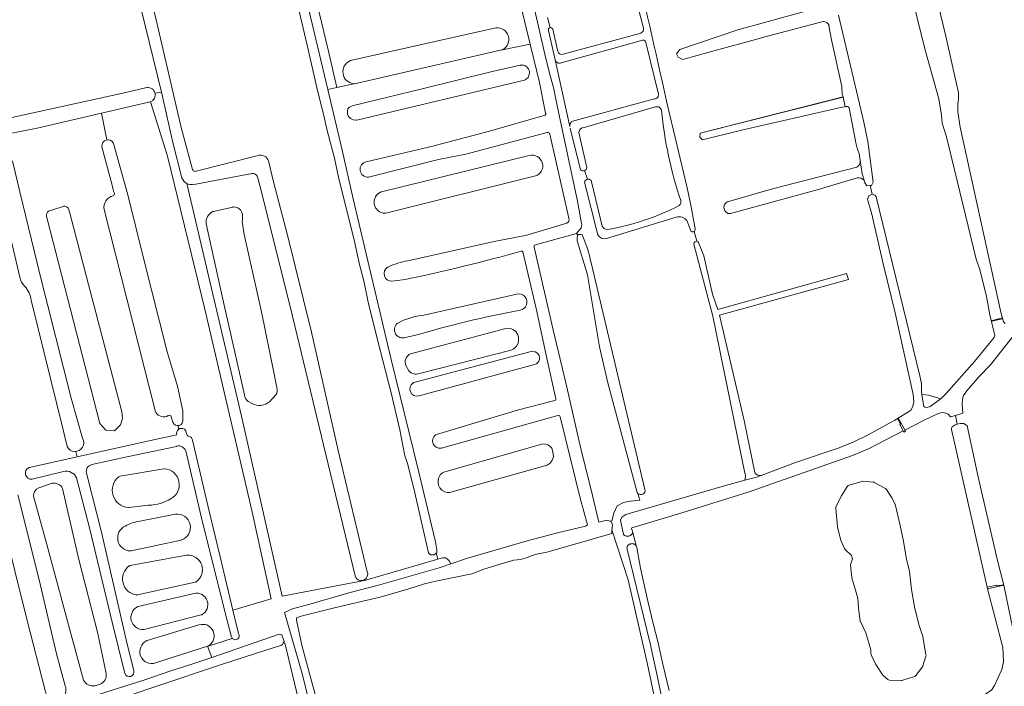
# Model space of a CAD drawing. Header units: metres. Extents: x 209813 to 223847, y 571801 to 587119.
# Tile 490 of 656: x 213787 to 214274, y 582132 to 582462. Entities that reach past the tile are written whole.
import ezdxf

# ---------------------------------------------------------------- set-up
doc = ezdxf.new("R2010")
doc.units = ezdxf.units.M
for name, color, linetype, lineweight in [('B-RO-GR-GRAS-GV', 8, 'Continuous', 0), ('B-RO-KW-KUNSTWERK_STUW-GV', 8, 'Continuous', 0), ('B-RO-OG-WATER_GREPPEL-GV', 8, 'Continuous', 0), ('B-RO-VH-ONVERHARD-GV', 8, 'Continuous', 0)]:
    doc.layers.add(name, color=color, linetype=linetype, lineweight=lineweight)

msp = doc.modelspace()

# ---------------------------------------------------------------- linework, layer by layer
at = {"layer": 'B-RO-GR-GRAS-GV', "flags": 128}
for points in [[(213854.018, 582425.278), (213857.117, 582425.819), (213851.153, 582450.63), (213842.001, 582487.872), (213832.199, 582528.128), (213823.224, 582564.793)], [(214039.506, 582449.468), (214037.537, 582457.641), (214020.415, 582529.476), (214013.706, 582527.579)], [(214184.465, 582460.691), (214153.751, 582452.669), (214153.415, 582452.563), (214129.205, 582445.949), (214115.05, 582441.98), (214112.669, 582443.038), (214111.875, 582444.758), (214113.462, 582446.875), (214142.17, 582456.665), (214182.387, 582467.645), (214184.011, 582468.547), (214183.248, 582473.845), (214177.446, 582498.515), (214171.227, 582527.934)], [(214208.548, 582375.345), (214209.905, 582374.933), (214210.587, 582374.039), (214232.154, 582285.59), (214233.023, 582281.745), (214233.088, 582277.448), (214233.241, 582276.354), (214236.505, 582275.94), (214242.498, 582274.242), (214245.146, 582276.781), (214259.26, 582292.667), (214268.198, 582303.601), (214269.145, 582304.922), (214269.325, 582305.59), (214266.732, 582315.669), (214265.141, 582324.769), (214261.804, 582338.217), (214260.006, 582343.237), (214245.379, 582403.75), (214243.211, 582410.456), (214242.926, 582414.493), (214241.649, 582422.449), (214234.696, 582447.287), (214214.981, 582526.61)], [(214030.986, 582512.13), (214031.621, 582508.716), (214040.744, 582470.476), (214046.68, 582444.611), (214049.193, 582434.497), (214051.049, 582428.106), (214053.283, 582416.703), (214062.831, 582371.889), (214064.948, 582360.807)], [(213924.841, 582509.387), (213928.545, 582492.706), (213939.595, 582446.651), (213943.953, 582428.13), (213952.137, 582429.968)], [(213993.069, 582197.892), (213991.999, 582197.103), (213990.179, 582197.04), (213989.185, 582198.035), (213981.979, 582229.948), (213978.807, 582242.254), (213977.502, 582246.023), (213974.997, 582258.892), (213970.805, 582277.145), (213963.873, 582304.048), (213959.398, 582321.962), (213957.26, 582332.611), (213955.111, 582340.582), (213952.575, 582351.925), (213944.782, 582383.84), (213942.74, 582393.131), (213939.178, 582406.925), (213937.86, 582412.75), (213933.999, 582428.162), (213929.291, 582449.086), (213924.523, 582468.551), (213917.264, 582496.659), (213916.196, 582502.32), (213911.762, 582501.355)], [(213847.899, 582486.192), (213854.039, 582463.646), (213866.948, 582408.297), (213872.558, 582387.549), (213872.643, 582387.342)], [(214238.196, 582482.07), (214245.065, 582453.516), (214251.34, 582425.543), (214251.346, 582422.521), (214251.021, 582419.88), (214250.952, 582416.003), (214252.123, 582408.427), (214272.178, 582317.103), (214273.638, 582312.187), (214274.433, 582311.415)], [(214095.444, 582458.031), (214089.453, 582481.219)], [(214049.338, 582457.683), (214048.094, 582462.658)], [(214191.987, 582463.934), (214204.524, 582411.028), (214206.428, 582401.383), (214209.084, 582381.242), (214208.217, 582379.724), (214207.623, 582379.663)], [(213950.633, 582441.377), (214022.453, 582457.542)], [(214195.315, 582418.595), (214193.781, 582418.303), (214143.972, 582406.983), (214124.639, 582402.203), (214123.43, 582403.521), (214123.54, 582405.499), (214194.262, 582423.41), (214193.853, 582424.811), (214193.547, 582428.652), (214188.475, 582451.623), (214187.267, 582458.53), (214187.297, 582458.722)], [(214051.787, 582441.778), (214048.52, 582456.292)], [(214050.663, 582456.933), (214053.126, 582445.823)], [(214055.171, 582444.404), (214093.651, 582454.812)], [(214039.506, 582449.468), (214025.874, 582446.795)], [(214047.202, 582415.172), (214047.134, 582415.403), (214044.066, 582430.54), (214039.506, 582449.468)], [(214095.21, 582451.547), (214054.895, 582440.294)], [(214102.892, 582424.75), (214096.717, 582450.386)], [(214025.547, 582446.676), (213952.612, 582429.993)], [(214051.787, 582441.778), (214059.169, 582408.818)], [(213710.196, 582395.021), (213741.688, 582402.797), (213781.714, 582412.952), (213839.483, 582425.667), (213849.921, 582428.05)], [(213943.953, 582428.13), (213939.406, 582427.159), (213946.58, 582397.084), (213952.032, 582373.138), (213970.752, 582293.702), (213984.174, 582239.285), (213992.709, 582203.53), (213993.421, 582199.502), (213993.327, 582198.082), (213993.069, 582197.892), (213993.86, 582194.966), (213996.209, 582195.534), (213997.598, 582195.534), (213998.656, 582195.005), (213999.45, 582194.145), (214000.213, 582192.586), (214008.056, 582195.236), (214037.966, 582204.088), (214053.696, 582208.117), (214066.939, 582211.263), (214067.799, 582212.001), (214064.143, 582225.113), (214054.407, 582265.292)], [(213851.648, 582420.998), (213827.43, 582415.397), (213830.227, 582402.196)], [(213872.522, 582253.706), (213874.255, 582246.006), (213880.755, 582218.654), (213886.179, 582196.166), (213892.449, 582169.717), (213911.454, 582175.345), (213901.902, 582219.025), (213878.639, 582318.535), (213860.119, 582394.226), (213851.803, 582421.046)], [(214059.902, 582411.25), (214100.979, 582422.542)], [(214101.48, 582418.526), (214066.159, 582408.33)], [(214106.933, 582421.4), (214117.183, 582378.468), (214119.061, 582369.059), (214121.023, 582358.207)], [(213827.43, 582415.397), (213795.637, 582408.045), (213773.561, 582403.772)], [(213958.445, 582391.386), (213992.031, 582399.206), (213992.537, 582399.457), (214019.39, 582406.54), (214046.928, 582414.481)], [(214202.71, 582392.023), (214202.175, 582395.433), (214201.416, 582397.423), (214200.496, 582400.789), (214197.219, 582418.105)], [(214047.943, 582405.836), (214007.642, 582395.077), (213994.225, 582392.478), (213959.579, 582383.853)], [(214058.665, 582363.288), (214058.587, 582363.528), (214049.176, 582405.091)], [(214064.445, 582387.454), (214059.347, 582408.023)], [(214063.59, 582405.846), (214067.509, 582388.588)], [(213833.291, 582400.754), (213833.401, 582400.497), (213840.59, 582375.069), (213848.542, 582342.48), (213859.918, 582297.431), (213865.108, 582280.488), (213867.65, 582268.33), (213867.799, 582263.988)], [(213832.798, 582379.889), (213827.753, 582398.813), (213827.719, 582399.013)], [(213874.383, 582386.792), (213904.904, 582394.517)], [(213966.033, 582376.571), (214039.053, 582394.438)], [(213783.443, 582391.82), (213787.118, 582376.553), (213797.155, 582335.246), (213812.494, 582274.612), (213818.103, 582254.743)], [(213910.042, 582391.777), (213912.584, 582381.488), (213919.493, 582355.154), (213931.332, 582307.099), (213944.515, 582248.636), (213958.952, 582188.633)], [(213787.054, 582334.355), (213778.481, 582370.882), (213777.717, 582378.502), (213776.603, 582382.403), (213774.29, 582388.157)], [(213902.083, 582385.587), (213894.149, 582384.118), (213874.099, 582380.338), (213872.586, 582380.195)], [(213874.183, 582386.724), (213874.383, 582386.792)], [(214066.375, 582387.04), (214067.814, 582382.76)], [(214137.019, 582371.563), (214159.272, 582377.979), (214200.993, 582388.731)], [(213869.733, 582380.604), (213896.691, 582265.578), (213916.788, 582176.615), (213956.652, 582184.166), (213956.606, 582184.417)], [(213952.897, 582186.712), (213938.446, 582246.734), (213921.948, 582315.04), (213906.703, 582376.58), (213904.653, 582383.98), (213904.528, 582384.197)], [(214042.172, 582384.353), (213968.063, 582365.963), (213967.696, 582365.922)], [(214072.948, 582355.231), (214066.408, 582381.326)], [(214069.907, 582381.523), (214075.145, 582359.519)], [(214201.129, 582383.438), (214181.449, 582377.581), (214138.532, 582365.786)], [(214153.732, 582236.37), (214170.655, 582242.666), (214192.306, 582250.012), (214199.52, 582252.94), (214206.72, 582256.435), (214219.877, 582263.699), (214227.118, 582268.06), (214227.879, 582268.709), (214228.682, 582270.584), (214229.166, 582272.789), (214228.833, 582276.28), (214219.985, 582316.692), (214214.037, 582340.958), (214208.243, 582366.187), (214206.375, 582372.672), (214206.927, 582374.533), (214208.548, 582375.345), (214207.623, 582379.663), (214206.019, 582379.497), (214204.86, 582381.295), (214204.602, 582382.251)], [(213811.177, 582368.091), (213811.796, 582365.971), (213837.559, 582267.698), (213837.851, 582264.486), (213836.917, 582261.37), (213833.981, 582258.436), (213829.599, 582258.772), (213826.742, 582261.945), (213800.637, 582363.169), (213800.271, 582364.353)], [(213801.352, 582366.988), (213808.08, 582369.117)], [(213854.348, 582267.501), (213854.23, 582267.789), (213828.797, 582367.806)], [(213882.845, 582366.883), (213892.519, 582369.024)], [(213898.171, 582276.14), (213888.216, 582320.451), (213879.297, 582360.677)], [(213897.132, 582361.846), (213898.069, 582355.361), (213906.647, 582317.227), (213912.698, 582287.271), (213914.282, 582279.751)], [(213979.021, 582342.485), (214021.733, 582352.04), (214037.926, 582355.038), (214057.555, 582361.034), (214057.801, 582361.129)], [(214111.741, 582364.06), (214077.321, 582353.518)], [(214119.169, 582356.873), (214116.999, 582362.364)], [(214062.36, 582355.955), (214042.127, 582350.369)], [(214064.698, 582358.753), (214062.36, 582355.955), (214063.104, 582355.183), (214063.633, 582355.458), (214064.204, 582355.5), (214064.755, 582355.415), (214065.156, 582355.264)], [(214121.894, 582352.101), (214120.566, 582356.912)], [(214080.874, 582217.734), (214082.462, 582221.306), (214085.637, 582222.894), (214089.076, 582223.688), (214093.706, 582224.084), (214092.717, 582227.473), (214092.539, 582227.681), (214092.42, 582227.884), (214077.821, 582282.05), (214073.852, 582299.83), (214067.82, 582335.549), (214062.778, 582352.274), (214062.659, 582353.68), (214062.828, 582354.738), (214063.104, 582355.183)], [(214122.75, 582351.557), (214125.397, 582344.813), (214129.734, 582325.96), (214132.274, 582318.358), (214195.941, 582336.174), (214196.93, 582333.208), (214133.101, 582315.495), (214145.345, 582263.519), (214150.532, 582237.831)], [(214035.314, 582347.206), (214035.126, 582347.187)], [(214052.181, 582273.957), (214052.164, 582274.223), (214047.753, 582294.306), (214042.494, 582318.881), (214035.846, 582346.789), (214035.79, 582346.937)], [(214041.419, 582349.181), (214050.687, 582308.93), (214057.126, 582282.19), (214064.242, 582250.951), (214070.359, 582226.399), (214073.501, 582213.227), (214077.393, 582214.167), (214078.896, 582213.758), (214079.816, 582213.898), (214080.874, 582217.734)], [(213969.018, 582339.271), (213969.2, 582339.37)], [(213977.651, 582333.212), (213971.082, 582332.298)], [(213810.47, 582250.593), (213808.549, 582258.942), (213792.7, 582322.961)], [(213986.873, 582315.626), (214032.83, 582325.895)], [(214292.018, 582322.417), (214267.148, 582291.078), (214261.609, 582285.287), (214255.481, 582278.088), (214253.871, 582275.855), (214253.226, 582274.119), (214253.157, 582271.407), (214253.511, 582267.06), (214249.832, 582266.047), (214250.676, 582261.691), (214252.071, 582262.06), (214253.992, 582262.043), (214255.617, 582260.863), (214261.234, 582234.76), (214270.438, 582194.995), (214273.743, 582182.018), (214278.052, 582161.291)], [(213974.346, 582311.808), (213974.425, 582311.852)], [(213980.352, 582296.495), (214027.454, 582308.954)], [(213982.17, 582305.444), (213977.099, 582304.325)], [(213982.004, 582282.197), (214039.307, 582297.368)], [(214030.03, 582298.222), (213984.706, 582286.702)], [(213979.483, 582287.984), (213978.062, 582290.642)], [(214041.698, 582291.138), (213984.554, 582275.712)], [(213901.972, 582271.915), (213900.022, 582272.948)], [(213913.594, 582276.036), (213910.726, 582272.942)], [(213992.724, 582256.359), (213993.171, 582256.586), (214033.712, 582268.736), (214051.771, 582273.359)], [(213862.805, 582262.668), (213862.024, 582265.35)], [(214053.164, 582266.019), (213995.605, 582249.795), (213995.385, 582249.752)], [(214249.832, 582266.047), (214247.385, 582265.374), (214246.129, 582266.555), (214245.038, 582267.201), (214243.801, 582267.496), (214242.403, 582267.327), (214240.906, 582266.788), (214234.081, 582263.513), (214224.794, 582258.726), (214225.097, 582258.172), (214224.334, 582257.756), (214224.022, 582258.328), (214207.073, 582249.591), (214198.961, 582246.247), (214147.296, 582228.123), (214114.452, 582217.88), (214089.71, 582210.485), (214089.685, 582210.108), (214090.234, 582208.265)], [(213865.784, 582259.238), (213865.34, 582260.942)], [(213869.231, 582258.228), (213869.531, 582257.092)], [(214264.273, 582127.445), (214264.753, 582128.443), (214267.64, 582130.235), (214269.124, 582132.448), (214272.753, 582140.41), (214273.642, 582144.151), (214273.302, 582151.213), (214265.597, 582180.33), (214265.44, 582181.125), (214247.808, 582259.108), (214247.888, 582259.775), (214248.202, 582260.406), (214249.611, 582261.41), (214250.676, 582261.691)], [(213815.465, 582245.463), (213856.147, 582254.573), (213864.737, 582256.355), (213864.645, 582256.993)], [(213870.699, 582255.763), (213871.42, 582255.431)], [(213871.942, 582254.928), (213872.431, 582253.961)], [(213791.842, 582240.224), (213815.465, 582245.463), (213814.842, 582248.226)], [(213864.532, 582250.718), (213840.838, 582245.661), (213822.703, 582241.663)], [(213891.823, 582156.36), (213888.837, 582167.752), (213876.696, 582216.663), (213869.143, 582248.473)], [(213739.883, 582239.068), (213744.467, 582225.82), (213751.459, 582197.391), (213763.628, 582150.698), (213769.809, 582126.282), (213772.437, 582112.772), (213772.695, 582112.455), (213773.464, 582112.086), (213774.802, 582112.112), (213776.073, 582112.425), (213790.442, 582117.269), (213801.7, 582120.726), (213806.916, 582122.988), (213808.782, 582123.547), (213811.446, 582123.647), (213812.976, 582123.901), (213816.418, 582124.879), (213830.226, 582129.436), (213848.523, 582135.1), (213861.829, 582139.687), (213872.655, 582143.133), (213882.015, 582146.364), (213879.992, 582151.919), (213854.288, 582143.648)], [(213836.707, 582235.955), (213858.339, 582239.612)], [(213808.789, 582238.237), (213793.239, 582234.471)], [(213839.1, 582138.492), (213832.821, 582163.726), (213821.599, 582210.461), (213815.133, 582235.091)], [(213820.138, 582237.498), (213827.432, 582208.297), (213839.789, 582155.027), (213843.52, 582139.704)], [(214107.728, 582110.875), (214102.525, 582136.544), (214098.874, 582153.223), (214087.258, 582200.481), (214087.408, 582200.938), (214087.517, 582201.183), (214087.65, 582201.415), (214087.807, 582201.633), (214087.985, 582201.833), (214088.182, 582202.014), (214088.397, 582202.175), (214088.627, 582202.312), (214088.87, 582202.426), (214089.123, 582202.514), (214089.383, 582202.576), (214089.649, 582202.611), (214089.917, 582202.619), (214090.184, 582202.599), (214090.448, 582202.553), (214090.706, 582202.479), (214090.955, 582202.38), (214091.193, 582202.256), (214091.416, 582202.109), (214091.624, 582201.939), (214091.813, 582201.749), (214091.985, 582201.537), (214090.234, 582208.265), (214090.12, 582207.949), (214090.002, 582207.701), (214089.859, 582207.466), (214089.694, 582207.247), (214089.507, 582207.045), (214089.301, 582206.863), (214089.078, 582206.703), (214088.84, 582206.565), (214088.59, 582206.453), (214088.329, 582206.366), (214088.061, 582206.305), (214087.788, 582206.272), (214087.514, 582206.266), (214087.24, 582206.288), (214086.97, 582206.337), (214086.706, 582206.413), (214086.45, 582206.515), (214086.207, 582206.642), (214085.977, 582206.793), (214085.639, 582207.067), (214084.432, 582212.546), (214084.149, 582214.206), (214084.819, 582215.651), (214086.766, 582216.959), (214134.858, 582231.06), (214145.649, 582233.927)], [(213796.542, 582230.159), (213803.076, 582232.485)], [(213808.271, 582229.875), (213816.355, 582194.802), (213825.661, 582158.197), (213829.797, 582138.409)], [(214193.577, 582226.634), (214196.474, 582231.022)], [(214197.255, 582231.596), (214203.536, 582233.403)], [(214204.05, 582233.452), (214209.098, 582232.994)], [(214209.62, 582232.84), (214215.155, 582229.943)], [(214215.682, 582229.463), (214218.407, 582225.247)], [(213799.703, 582130.101), (213790.7, 582164.624), (213778.57, 582213.712), (213776.527, 582225.108)], [(213786.154, 582226.732), (213796.621, 582184.654), (213805.336, 582148.165), (213809.577, 582132.367)], [(213818.66, 582135.167), (213810.745, 582164.363), (213800.444, 582202.213), (213793.898, 582226.063)], [(214190.73, 582220.733), (214193.483, 582226.469)], [(214218.493, 582225.093), (214219.819, 582222.33)], [(213850.788, 582221.615), (213841.077, 582220.479)], [(214191.517, 582211.036), (214190.599, 582219.984)], [(214219.916, 582222.062), (214222.443, 582211.661), (214224.107, 582203.901), (214225.543, 582194.814), (214227.073, 582189.052), (214227.113, 582188.836), (214228.025, 582179.944), (214229.614, 582171.314), (214231.655, 582162.698), (214233.731, 582156.686), (214235.232, 582147.612)], [(213846.513, 582213.68), (213864.069, 582217.193)], [(214078.896, 582213.758), (214079.524, 582213.587), (214080.138, 582212.003), (214079.955, 582208.956)], [(214192.922, 582204.898), (214191.546, 582210.864)], [(213866.867, 582204.421), (213842.137, 582199.03)], [(214107.887, 582093.641), (214097.303, 582143.647), (214087.91, 582184.657), (214080.105, 582208.999), (214079.955, 582208.956), (214079.871, 582207.563), (214047.174, 582198.285), (214043.991, 582197.689), (214040.002, 582196.569), (214038.225, 582195.789), (214034.726, 582194.783), (214031.466, 582194.391), (214028.453, 582193.615), (214016.544, 582190.01), (214010.609, 582187.686), (213992.873, 582184.151), (213987.174, 582182.766), (213979.427, 582180.25), (213965.302, 582176.223), (213956.672, 582174.165), (213942.11, 582170.722), (213926.221, 582166.801), (213923.938, 582165.95), (213923.946, 582164.862), (213926.566, 582152.422), (213928.313, 582145.694), (213935.23, 582120.867)], [(214194.913, 582200.258), (214193.002, 582204.655)], [(214091.985, 582201.537), (214092.214, 582200.64), (214093.997, 582190.436), (214097.65, 582174.205), (214100.447, 582162.515), (214102.56, 582154.251), (214105.08, 582142.968), (214108.248, 582130.096)], [(214198.015, 582192.605), (214198.893, 582195.067), (214198.433, 582196.779), (214195.236, 582199.798)], [(213841.747, 582191.826), (213869.585, 582196.94)], [(213956.652, 582184.166), (213957.646, 582184.354), (213993.86, 582194.966)], [(214198.58, 582185.956), (214197.942, 582191.988)], [(213952.913, 582186.653), (213952.897, 582186.712)], [(214208.031, 582148.264), (214207.968, 582150.155), (214205.434, 582158.508), (214202.779, 582164.098), (214202.697, 582164.309), (214202.65, 582164.528), (214201.837, 582170.726), (214201.587, 582175.637), (214198.629, 582185.708)], [(213873.837, 582183.528), (213845.3, 582177.265)], [(213845.675, 582171.557), (213873.326, 582178.057)], [(213876.798, 582167.37), (213848.613, 582160.192)], [(213850.115, 582154.76), (213875.716, 582162.432)], [(213768.153, 581988.777), (213830.384, 582005.922), (213845.147, 582009.811), (213873.167, 582016.955), (213916.426, 582028.464), (213940.636, 582034.973), (213942.104, 582035.449), (213943.255, 582036.005), (213944.088, 582036.561), (213944.383, 582036.97), (213945.993, 582037.407), (213918.174, 582153.596), (213917.371, 582153.347), (213917.074, 582152.824), (213916.334, 582152.348), (213913.37, 582151.448), (213887.282, 582143.035), (213853.892, 582131.816), (213800.34, 582113.666), (213786.635, 582109.274)], [(214216.343, 582135.527), (214214.184, 582137.3), (214214.029, 582137.448), (214213.896, 582137.622), (214210.493, 582142.91), (214208.17, 582147.7)], [(214235.189, 582146.973), (214233.712, 582142.164)], [(214233.501, 582141.745), (214230.289, 582137.386)], [(214229.56, 582136.874), (214223.365, 582135.038), (214223.142, 582134.991), (214222.911, 582134.981), (214217.175, 582135.21)], [(213826.816, 582133.135), (213824.357, 582132.41)]]:
    msp.add_lwpolyline(points, dxfattribs=at)
at = {"layer": 'B-RO-GR-GRAS-GV'}
for points in [[(214089.881, 582495.224, -0.0049957), (214106.933, 582421.4)], [(214022.453, 582457.542, -0.0300432), (214022.598, 582457.567)], [(214022.598, 582457.567, -0.8354195), (214025.874, 582446.795)], [(214093.651, 582454.812, 0.4799655), (214095.444, 582458.031)], [(214187.297, 582458.722, 0.3345536), (214184.536, 582460.678)], [(214096.717, 582450.386, 0.3249578), (214095.21, 582451.547)], [(214025.874, 582446.795, -0.0621266), (214025.547, 582446.676)], [(214053.126, 582445.823, 0.2859076), (214055.171, 582444.404)], [(213952.137, 582429.968, -0.7588798), (213950.359, 582441.284)], [(213950.359, 582441.284, -0.0514373), (213950.633, 582441.377)], [(214054.895, 582440.294, -0.4350399), (214051.787, 582441.778)], [(213952.612, 582429.993, -0.0861884), (213952.137, 582429.968)], [(213849.921, 582428.05, -0.3905808), (213854.018, 582425.278)], [(214100.979, 582422.542, 0.4885589), (214102.892, 582424.75)], [(213851.803, 582421.046, -0.0407934), (213851.648, 582420.998)], [(214104.427, 582416.821, 0.4223525), (214101.48, 582418.526)], [(214197.219, 582418.105, 0.3454187), (214195.315, 582418.595)], [(214046.928, 582414.481, 0.3947248), (214047.202, 582415.172)], [(214113.925, 582372.314, -0.0567027), (214104.427, 582416.821)], [(214059.169, 582408.818, -0.1976692), (214059.902, 582411.25)], [(214049.176, 582405.091, 0.4252447), (214047.943, 582405.836)], [(214066.159, 582408.33, 0.4007292), (214063.59, 582405.846)], [(213904.904, 582394.517, -0.4165473), (213910.042, 582391.777)], [(214039.053, 582394.438, -0.9672798), (214042.172, 582384.353)], [(213959.579, 582383.853, -0.9594903), (213958.445, 582391.386)], [(213872.643, 582387.342, 0.4111451), (213874.183, 582386.724)], [(213904.528, 582384.197, 0.3017424), (213902.083, 582385.587)], [(213833.86, 582375.902, -0.0590762), (213832.798, 582379.889)], [(213872.586, 582380.195, -0.1548593), (213869.733, 582380.604)], [(213833.155, 582374.559, 0.4592068), (213833.86, 582375.902)], [(213967.696, 582365.922, -0.8246129), (213965.869, 582376.52)], [(213965.869, 582376.52, -0.0347218), (213966.033, 582376.571)], [(213828.797, 582367.806, -0.4059454), (213833.155, 582374.559)], [(214113.191, 582369.705, 0.3018528), (214113.925, 582372.314)], [(213800.271, 582364.353, -0.2863132), (213801.352, 582366.988)], [(213808.08, 582369.117, -0.454883), (213811.177, 582368.091)], [(213879.273, 582360.821, -0.3176908), (213882.533, 582366.773)], [(213882.533, 582366.773, -0.0593559), (213882.845, 582366.883)], [(213892.519, 582369.024, -0.0394247), (213892.743, 582369.055)], [(213892.743, 582369.055, -0.3795361), (213897.181, 582365.542)], [(213897.203, 582365.283, -0.004926), (213897.132, 582361.846)], [(213897.181, 582365.542, -0.045034), (213897.203, 582365.283)], [(214077.531, 582357.862, 0.0741019), (214113.191, 582369.705)], [(213879.297, 582360.677, -0.0315475), (213879.273, 582360.821)], [(214057.801, 582361.129, 0.4131598), (214058.665, 582363.288)], [(214064.948, 582360.807, -0.103951), (214064.698, 582358.753)], [(214116.999, 582362.364, 0.2898676), (214111.741, 582364.06)], [(214065.156, 582355.264, -0.05789), (214069.6, 582341.464)], [(214077.321, 582353.518, -0.3584263), (214072.948, 582355.231)], [(214075.145, 582359.519, 0.2909812), (214077.531, 582357.862)], [(214042.127, 582350.369, 0.4022763), (214041.419, 582349.181)], [(214035.126, 582347.187, -0.0167256), (213977.651, 582333.212)], [(214035.79, 582346.937, 0.3224053), (214035.314, 582347.206)], [(213969.2, 582339.37, -0.0597938), (213979.021, 582342.485)], [(213971.082, 582332.298, -0.7475425), (213969.018, 582339.271)], [(213789.593, 582329.779, -0.135544), (213787.054, 582334.355)], [(213792.7, 582322.961, 0.1748863), (213789.593, 582329.779)], [(214032.83, 582325.895, -1.0432674), (214034.594, 582318.013)], [(214034.594, 582318.013, 0.0261852), (213982.17, 582305.444)], [(213974.425, 582311.852, -0.0925614), (213986.873, 582315.626)], [(214027.454, 582308.954, -0.3777373), (214033.353, 582305.835)], [(214033.353, 582305.835, -0.4264936), (214030.03, 582298.222)], [(214039.307, 582297.368, -1.0882033), (214041.698, 582291.138)], [(213978.062, 582290.642, -0.4160757), (213980.352, 582296.495)], [(213984.706, 582286.702, -0.3019271), (213979.483, 582287.984)], [(213981.628, 582282.036, -0.0748033), (213982.004, 582282.197)], [(213914.282, 582279.751, -0.2265761), (213913.721, 582276.194)], [(213899.852, 582273.054, -0.2244046), (213898.171, 582276.14)], [(213900.022, 582272.948, -0.0338999), (213899.852, 582273.054)], [(213910.726, 582272.942, -0.3302601), (213901.972, 582271.915)], [(213913.721, 582276.194, -0.0362759), (213913.594, 582276.036)], [(214051.771, 582273.359, 0.3435171), (214052.181, 582273.957)], [(213860.548, 582265.929, -0.416657), (213854.348, 582267.501)], [(213862.024, 582265.35, 0.4918152), (213860.548, 582265.929)], [(214054.407, 582265.292, 0.4249467), (214053.164, 582266.019)], [(213869.063, 582258.586, -0.0904422), (213869.231, 582258.228)], [(213869.531, 582257.092, -0.0259872), (213869.557, 582256.958)], [(213869.557, 582256.958, 0.2983545), (213870.541, 582255.821)], [(213870.541, 582255.821, -0.0375601), (213870.699, 582255.763)], [(213871.42, 582255.431, -0.1688905), (213871.942, 582254.928)], [(213872.431, 582253.961, -0.0608701), (213872.522, 582253.706)], [(213995.385, 582249.752, -0.7620794), (213992.724, 582256.359)], [(213864.649, 582250.75, -0.0296419), (213864.532, 582250.718)], [(213869.143, 582248.473, 0.4170469), (213864.649, 582250.75)], [(213793.048, 582234.442, -0.8320974), (213791.624, 582240.152)], [(213791.624, 582240.152, -0.0523674), (213791.842, 582240.224)], [(213815.133, 582235.091, 0.3786806), (213808.789, 582238.237)], [(213822.703, 582241.663, 0.4531575), (213820.138, 582237.498)], [(213858.339, 582239.612, -0.0610553), (213858.669, 582239.628)], [(213858.669, 582239.628, -0.7473674), (213861.944, 582224.877)], [(213793.239, 582234.471, -0.0452882), (213793.048, 582234.442)], [(213840.823, 582220.473, -0.6861069), (213836.069, 582235.671)], [(213836.069, 582235.671, -0.1267841), (213836.707, 582235.955)], [(214152.105, 582236.498, 0.1379366), (214153.732, 582236.37)], [(213793.898, 582226.063, -0.3236147), (213796.542, 582230.159)], [(213803.076, 582232.485, -0.3436147), (213808.271, 582229.875)], [(214096.251, 582229.38, -0.7730175), (214092.717, 582227.473)], [(214196.474, 582231.022, -0.1797643), (214197.255, 582231.596)], [(214203.536, 582233.403, -0.0948423), (214204.05, 582233.452)], [(214209.098, 582232.994, -0.0989202), (214209.62, 582232.84)], [(214215.155, 582229.943, -0.1298561), (214215.682, 582229.463)], [(213861.944, 582224.877, -0.1250816), (213850.788, 582221.615)], [(214193.483, 582226.469, -0.0365662), (214193.577, 582226.634)], [(214218.407, 582225.247, -0.0308586), (214218.493, 582225.093)], [(213841.077, 582220.479, -0.0468592), (213840.823, 582220.473)], [(214190.599, 582219.984, -0.1381951), (214190.73, 582220.733)], [(214219.819, 582222.33, -0.0495031), (214219.916, 582222.062)], [(213864.069, 582217.193, -0.9059407), (213867.018, 582204.463)], [(213841.799, 582198.999, -0.7834904), (213839.144, 582211.282)], [(213839.144, 582211.282, -0.0996122), (213846.513, 582213.68)], [(214191.546, 582210.864, -0.0301738), (214191.517, 582211.036)], [(213867.018, 582204.463, -0.0228819), (213866.867, 582204.421)], [(214193.002, 582204.655, -0.0457816), (214192.922, 582204.898)], [(214195.236, 582199.798, -0.1014725), (214194.913, 582200.258)], [(213842.137, 582199.03, -0.0610818), (213841.799, 582198.999)], [(213869.585, 582196.94, -0.029513), (213869.756, 582196.961)], [(213869.756, 582196.961, -0.7567151), (213874.337, 582183.748)], [(213844.804, 582177.246, -0.6706159), (213841.166, 582191.574)], [(213841.166, 582191.574, -0.1134544), (213841.747, 582191.826)], [(214197.942, 582191.988, -0.1123701), (214198.015, 582192.605)], [(214198.629, 582185.708, -0.0472994), (214198.58, 582185.956)], [(213874.337, 582183.748, -0.0985266), (213873.837, 582183.528)], [(213845.3, 582177.265, -0.0868769), (213844.804, 582177.246)], [(213873.326, 582178.057, -0.8586587), (213877.12, 582167.496)], [(213848.34, 582160.151, -0.8131164), (213845.371, 582171.447)], [(213845.371, 582171.447, -0.0565685), (213845.675, 582171.557)], [(213877.12, 582167.496, -0.0634758), (213876.798, 582167.37)], [(213875.716, 582162.432, -0.9223838), (213880.22, 582152.016)], [(213848.613, 582160.192, -0.0521376), (213848.34, 582160.151)], [(213892.191, 582155.759, -0.0431071), (213891.982, 582156.014)], [(213854.288, 582143.648, -0.951619), (213849.94, 582154.695)], [(213849.94, 582154.695, -0.0370182), (213850.115, 582154.76)], [(214208.17, 582147.7, -0.1043872), (214208.031, 582148.264)], [(214235.232, 582147.612, -0.1171575), (214235.189, 582146.973)], [(214233.712, 582142.164, -0.0848899), (214233.501, 582141.745)], [(213829.797, 582138.409, -0.3547594), (213826.816, 582133.135)], [(213839.142, 582138.359, -0.0338299), (213839.1, 582138.492)], [(213843.52, 582139.704, -0.9297047), (213839.142, 582138.359)], [(214230.289, 582137.386, -0.1637836), (214229.56, 582136.874)], [(213809.577, 582132.367, -1.1696366), (213799.703, 582130.101)], [(213824.357, 582132.41, -0.3504372), (213818.66, 582135.167)], [(214217.175, 582135.21, -0.163286), (214216.343, 582135.527)]]:
    msp.add_lwpolyline(points, format="xyb", dxfattribs=at)
at = {"layer": 'B-RO-GR-GRAS-GV', "flags": 128}
for points in [[(214020.015, 582435.871), (214034.571, 582439.115), (214036.198, 582439.142), (214037.19, 582438.797), (214037.595, 582438.5), (214038.09, 582438.189), (214038.722, 582437.199), (214038.897, 582436.823), (214039.1, 582436.138), (214039.164, 582435.672), (214039.167, 582435.152), (214039.07, 582434.502), (214038.905, 582433.973), (214038.595, 582433.355), (214038.292, 582432.933), (214037.883, 582432.51), (214037.473, 582432.191), (214037.087, 582431.962), (214036.612, 582431.755), (213953.717, 582411.927), (213953.373, 582411.88), (213952.018, 582412.079), (213950.668, 582412.767), (213949.716, 582413.719), (213949.187, 582414.936), (213949.107, 582416.339), (213949.398, 582417.476), (213950.113, 582418.376), (213951.427, 582419.037), (213986.665, 582427.592)], [(213998.52, 582227.954), (213997.25, 582228.298), (213995.874, 582229.066), (213994.895, 582230.203), (213994.234, 582231.447), (213993.943, 582232.611), (213993.943, 582233.802), (213994.234, 582235.045), (213994.974, 582236.58), (213996.086, 582237.612), (213996.798, 582238.014), (214044.611, 582251.637), (214045.871, 582251.943), (214047.062, 582251.864), (214048.284, 582251.499), (214049.284, 582250.768), (214050.142, 582249.752), (214050.586, 582248.609), (214050.92, 582247.022), (214050.983, 582245.466), (214050.427, 582243.831), (214049.316, 582242.339), (214047.983, 582241.465), (214000.275, 582228.037), (213999.525, 582227.901)]]:
    msp.add_lwpolyline(points, close=True, dxfattribs=at)
at = {"layer": 'B-RO-GR-GRAS-GV'}
for centre, radius, start, end in [((214049.596, 582456.593), 1.12, 17.66106, 194.80565), ((213830.707, 582399.24), 2.994, 30.36239, 183.34649), ((214065.723, 582388.708), 1.791, 224.44475, 355.23383), ((214068.181, 582380.992), 1.805, 17.09065, 171.88734), ((214119.839, 582357.9), 1.226, 236.85241, 12.42257), ((213976.446, 582308.334), 4.059, 121.15123, 280.74932), ((213983.465, 582279.05), 3.506, 121.60612, 286.4789), ((213865.248, 582263.532), 2.592, 199.47379, 12.42257), ((213867.077, 582257.169), 2.44, 35.50963, 183.34649), ((213814.354, 582252.546), 4.347, 206.69008, 29.6113), ((213955.969, 582187.532), 3.18, 196.05488, 18.15214)]:
    msp.add_arc(centre, radius, start, end, dxfattribs=at)
at = {"layer": 'B-RO-KW-KUNSTWERK_STUW-GV', "flags": 128}
for points in [[(214268.525, 582312.712), (214273.136, 582313.829), (214273.052, 582314.175), (214267.465, 582312.821), (214267.553, 582312.477)], [(214222.607, 582261.79), (214222.24, 582261.59), (214224.334, 582257.756), (214225.097, 582258.172), (214221.677, 582264.434), (214221.282, 582264.218)], [(214265.597, 582180.33), (214273.743, 582182.018), (214273.669, 582182.31), (214270.329, 582181.768), (214270.257, 582182.176), (214265.44, 582181.125)]]:
    msp.add_lwpolyline(points, close=True, dxfattribs=at)
at = {"layer": 'B-RO-OG-WATER_GREPPEL-GV', "flags": 128}
msp.add_lwpolyline([(214194.281, 582423.386), (214123.54, 582405.499), (214123.43, 582403.521), (214124.639, 582402.203), (214143.972, 582406.983), (214193.781, 582418.303), (214195.315, 582418.595)], close=True, dxfattribs=at)
at = {"layer": 'B-RO-OG-WATER_GREPPEL-GV'}
for points in [[(214202.71, 582392.023, -0.3161026), (214200.993, 582388.731)], [(214201.129, 582383.438, -0.2317764), (214204.602, 582382.251)], [(214137.019, 582371.563, 0.8331514), (214138.532, 582365.786)], [(214122.75, 582351.557, 0.8094438), (214120.513, 582350.694)], [(214145.708, 582237.441, -0.1647519), (214145.649, 582233.927)], [(214152.105, 582236.498, -0.1766942), (214150.532, 582237.831)]]:
    msp.add_lwpolyline(points, format="xyb", dxfattribs=at)
at = {"layer": 'B-RO-OG-WATER_GREPPEL-GV', "flags": 128}
for points in [[(214204.602, 582382.251), (214203.747, 582385.417), (214202.71, 582392.023)], [(214065.156, 582355.264), (214064.755, 582355.415), (214064.204, 582355.5), (214063.633, 582355.458), (214063.104, 582355.183), (214062.828, 582354.738), (214062.659, 582353.68), (214062.778, 582352.274), (214067.82, 582335.549), (214073.852, 582299.83), (214077.821, 582282.05), (214092.42, 582227.884), (214092.539, 582227.681), (214092.717, 582227.473)], [(214120.511, 582350.728), (214129.885, 582315.041), (214145.708, 582237.441)], [(214096.251, 582229.38), (214069.6, 582341.464)], [(214145.649, 582233.927), (214150.953, 582235.336), (214153.732, 582236.37)]]:
    msp.add_lwpolyline(points, dxfattribs=at)
at = {"layer": 'B-RO-VH-ONVERHARD-GV', "flags": 128}
for points in [[(213869.163, 582775.402), (213868.923, 582775.484), (213868.192, 582776.788), (213868.182, 582777.016), (213864.59, 582775.677), (213865.017, 582774.701), (213864.413, 582773.236), (213858.725, 582770.994), (213857.839, 582770.495), (213857.776, 582770.145), (213877.933, 582687.793), (213891.457, 582630.595), (213898.18, 582601.304), (213909.225, 582555.919), (213917.148, 582520.46), (213939.406, 582427.159)], [(213939.406, 582427.159), (213943.953, 582428.13), (213939.595, 582446.651), (213928.545, 582492.706), (213922.892, 582518.167), (213915.331, 582551.417), (213907.066, 582583.553), (213894.618, 582637.369), (213877.352, 582714.428), (213870.103, 582748.005), (213866.917, 582763.065)], [(213867.267, 582383.426), (213862.813, 582400.96), (213857.653, 582423.589), (213857.117, 582425.819), (213854.018, 582425.278)], [(213851.803, 582421.046), (213860.119, 582394.226), (213878.639, 582318.535), (213901.902, 582219.025), (213911.454, 582175.345), (213892.449, 582169.717), (213895.314, 582158.234)], [(213956.652, 582184.166), (213916.788, 582176.615), (213896.691, 582265.578), (213869.733, 582380.604)], [(213930.298, 582123.616), (213926.675, 582138.355), (213917.97, 582168.618), (213922.007, 582170.452), (213930.59, 582172.78), (213949.867, 582178.32), (213964.458, 582182.069), (213994.57, 582190.679), (214000.213, 582192.586), (213999.45, 582194.145), (213998.656, 582195.005), (213997.598, 582195.534), (213996.209, 582195.534), (213993.86, 582194.966), (213957.646, 582184.354), (213956.652, 582184.166)], [(213879.992, 582151.919), (213882.015, 582146.364), (213915.384, 582157.883), (213916.729, 582157.48), (213917.862, 582154.183), (213917.371, 582153.347), (213918.174, 582153.596), (213945.993, 582037.407)], [(213892.191, 582155.759), (213880.22, 582152.016)]]:
    msp.add_lwpolyline(points, dxfattribs=at)
at = {"layer": 'B-RO-VH-ONVERHARD-GV'}
for points in [[(213854.018, 582425.278, -0.3726962), (213851.803, 582421.046)], [(213869.733, 582380.604, -0.2046289), (213867.267, 582383.426)], [(213895.314, 582158.234, -0.9052288), (213892.191, 582155.759)], [(213880.22, 582152.016, -0.0429067), (213879.992, 582151.919)]]:
    msp.add_lwpolyline(points, format="xyb", dxfattribs=at)
at = {"layer": 'B-RO-VH-ONVERHARD-GV', "flags": 128}
msp.add_lwpolyline([(214242.498, 582274.242), (214236.505, 582275.94), (214233.241, 582276.354), (214233.963, 582271.182), (214234.173, 582270.438), (214234.701, 582270.008), (214235.886, 582269.879), (214237.316, 582270.385), (214242.07, 582273.832)], close=True, dxfattribs=at)

doc.saveas('drawing.dxf')
